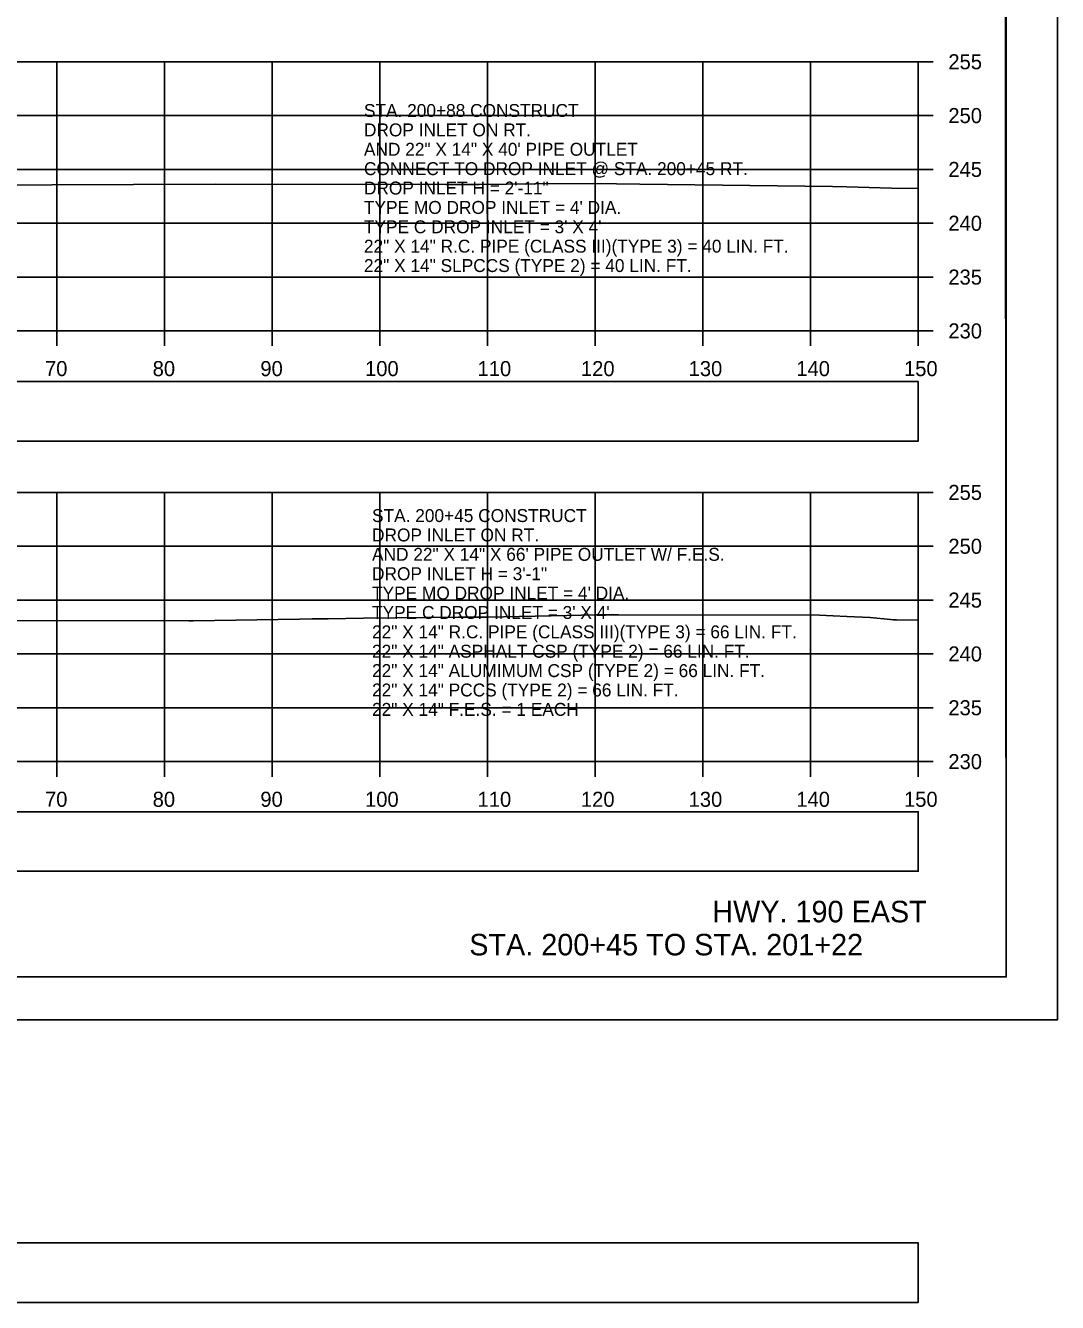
# Model space of a CAD drawing. Extents: x 1369627 to 1374022, y 380035 to 398173.
# Drawn here: x 1372165.6 to 1372261.5, y 380225.9 to 380344.5 of the extents above; entities that cross this region are included whole.
import ezdxf

# ---------------------------------------------------------------- set-up
doc = ezdxf.new("R2010")
doc.units = 0
for name, color, linetype in [('Default', 7, 'Continuous'), ('R_Axis', 7, 'Continuous'), ('R_Axis Annot', 7, 'Continuous'), ('R_Border', 7, 'Continuous'), ('R_Draft', 7, 'Continuous'), ('R_Exist Surface', 7, 'Continuous'), ('R_Grid', 7, 'Continuous'), ('R_No Plot', 7, 'Continuous'), ('R_Water Annot', 7, 'Continuous')]:
    doc.layers.add(name, color=color, linetype=linetype)

msp = doc.modelspace()

# ---------------------------------------------------------------- linework, layer by layer
at = {"layer": 'Default'}
for points in [[(1371948.53, 380305.87), (1372248.53, 380305.87), (1372248.53, 380311.39), (1371948.53, 380311.39)], [(1371948.53, 380265.92), (1372248.53, 380265.92), (1372248.53, 380271.44), (1371948.53, 380271.44)], [(1371948.53, 380225.87), (1372248.53, 380225.87), (1372248.53, 380231.39), (1371948.53, 380231.39)]]:
    msp.add_lwpolyline(points, close=True, dxfattribs=at)
at = {"layer": 'R_Axis'}
for p, q in [((1372248.53, 380316.1), (1372248.53, 380341.1)), ((1372249.93, 380341.1), (1372248.53, 380341.1)), ((1372249.93, 380336.1), (1372248.53, 380336.1)), ((1372249.93, 380331.1), (1372248.53, 380331.1)), ((1372249.93, 380326.1), (1372248.53, 380326.1)), ((1372249.93, 380321.1), (1372248.53, 380321.1)), ((1371948.53, 380316.1), (1372248.53, 380316.1)), ((1372168.53, 380314.7), (1372168.53, 380316.1)), ((1372178.53, 380314.7), (1372178.53, 380316.1)), ((1372188.53, 380314.7), (1372188.53, 380316.1)), ((1372198.53, 380314.7), (1372198.53, 380316.1)), ((1372208.53, 380314.7), (1372208.53, 380316.1)), ((1372218.53, 380314.7), (1372218.53, 380316.1)), ((1372228.53, 380314.7), (1372228.53, 380316.1)), ((1372238.53, 380314.7), (1372238.53, 380316.1)), ((1372248.53, 380314.7), (1372248.53, 380316.1)), ((1372249.93, 380316.1), (1372248.53, 380316.1)), ((1372248.53, 380276.1), (1372248.53, 380301.1)), ((1372249.93, 380301.1), (1372248.53, 380301.1)), ((1372249.93, 380296.1), (1372248.53, 380296.1)), ((1372249.93, 380291.1), (1372248.53, 380291.1)), ((1372249.93, 380286.1), (1372248.53, 380286.1)), ((1372249.93, 380281.1), (1372248.53, 380281.1)), ((1371948.53, 380276.1), (1372248.53, 380276.1)), ((1372168.53, 380274.7), (1372168.53, 380276.1)), ((1372178.53, 380274.7), (1372178.53, 380276.1)), ((1372188.53, 380274.7), (1372188.53, 380276.1)), ((1372198.53, 380274.7), (1372198.53, 380276.1)), ((1372208.53, 380274.7), (1372208.53, 380276.1)), ((1372218.53, 380274.7), (1372218.53, 380276.1)), ((1372228.53, 380274.7), (1372228.53, 380276.1)), ((1372238.53, 380274.7), (1372238.53, 380276.1)), ((1372248.53, 380274.7), (1372248.53, 380276.1)), ((1372249.93, 380276.1), (1372248.53, 380276.1))]:
    msp.add_line(p, q, dxfattribs=at)
at = {"layer": 'R_Border'}
for q in [(1372256.71, 380461.56), (1371940.53, 380256.1)]:
    msp.add_line((1372256.71, 380256.1), q, dxfattribs=at)
at = {"layer": 'R_Exist Surface'}
for points in [[(1372160.43, 380329.65), (1372183.27, 380329.73), (1372204.66, 380329.71), (1372206.18, 380329.7), (1372207.77, 380329.71), (1372212.93, 380329.76), (1372218.34, 380329.8), (1372222.69, 380329.74), (1372240.57, 380329.51), (1372241.91, 380329.49), (1372246.06, 380329.37), (1372248.53, 380329.33)], [(1372162.25, 380289.21), (1372180.79, 380289.16), (1372181.2, 380289.16), (1372191.09, 380289.34), (1372192.25, 380289.36), (1372192.65, 380289.37), (1372193.75, 380289.36), (1372197.03, 380289.41), (1372205.81, 380289.5), (1372208.53, 380289.5), (1372215.89, 380289.67), (1372218.62, 380289.73), (1372219.32, 380289.73), (1372220.69, 380289.73), (1372239.36, 380289.7), (1372241.91, 380289.59), (1372244.08, 380289.47), (1372245.96, 380289.29), (1372246.21, 380289.27), (1372246.51, 380289.27), (1372248.53, 380289.25)]]:
    msp.add_lwpolyline(points, dxfattribs=at)
at = {"layer": 'R_Grid'}
for p, q in [((1371948.53, 380341.1), (1372248.53, 380341.1)), ((1372168.53, 380316.1), (1372168.53, 380341.1)), ((1372178.53, 380316.1), (1372178.53, 380341.1)), ((1372188.53, 380316.1), (1372188.53, 380341.1)), ((1372198.53, 380316.1), (1372198.53, 380341.1)), ((1372208.53, 380316.1), (1372208.53, 380341.1)), ((1372218.53, 380316.1), (1372218.53, 380341.1)), ((1372228.53, 380316.1), (1372228.53, 380341.1)), ((1372238.53, 380316.1), (1372238.53, 380341.1)), ((1372248.53, 380316.1), (1372248.53, 380341.1)), ((1371948.53, 380336.1), (1372248.53, 380336.1)), ((1371948.53, 380331.1), (1372248.53, 380331.1)), ((1371948.53, 380326.1), (1372248.53, 380326.1)), ((1371948.53, 380321.1), (1372248.53, 380321.1)), ((1371948.53, 380316.1), (1372248.53, 380316.1)), ((1371948.53, 380301.1), (1372248.53, 380301.1)), ((1372168.53, 380276.1), (1372168.53, 380301.1)), ((1372178.53, 380276.1), (1372178.53, 380301.1)), ((1372188.53, 380276.1), (1372188.53, 380301.1)), ((1372198.53, 380276.1), (1372198.53, 380301.1)), ((1372208.53, 380276.1), (1372208.53, 380301.1)), ((1372218.53, 380276.1), (1372218.53, 380301.1)), ((1372228.53, 380276.1), (1372228.53, 380301.1)), ((1372238.53, 380276.1), (1372238.53, 380301.1)), ((1372248.53, 380276.1), (1372248.53, 380301.1)), ((1371948.53, 380296.1), (1372248.53, 380296.1)), ((1371948.53, 380291.1), (1372248.53, 380291.1)), ((1371948.53, 380286.1), (1372248.53, 380286.1)), ((1371948.53, 380281.1), (1372248.53, 380281.1)), ((1371948.53, 380276.1), (1372248.53, 380276.1))]:
    msp.add_line(p, q, dxfattribs=at)
at = {"layer": 'R_No Plot'}
msp.add_line((1371928.13, 380252.12), (1372261.46, 380252.12), dxfattribs=at)
for points in [[(1371928.12, 380465.45), (1372261.46, 380465.45), (1372261.46, 380252.11), (1371928.12, 380252.11)], [(1372174.45, 380461.56), (1372194.07, 380461.56), (1372194.07, 380451.68), (1372210.18, 380451.68), (1372233.38, 380451.68), (1372233.38, 380419.01), (1372256.59, 380419.01), (1372256.71, 380256.1), (1371940.53, 380256.1), (1371940.53, 380461.56)]]:
    msp.add_lwpolyline(points, close=True, dxfattribs=at)

# ---------------------------------------------------------------- texts
at = {"layer": 'R_Axis Annot'}
for s, p in [('255', (1372251.33, 380340.4)), ('250', (1372251.33, 380335.4)), ('245', (1372251.33, 380330.4)), ('240', (1372251.33, 380325.4)), ('235', (1372251.33, 380320.4)), ('230', (1372251.33, 380315.4)), ('70', (1372167.44, 380311.9)), ('80', (1372177.44, 380311.9)), ('90', (1372187.44, 380311.9)), ('100', (1372197.16, 380311.9)), ('110', (1372207.61, 380311.9)), ('120', (1372217.21, 380311.9)), ('130', (1372227.21, 380311.9)), ('140', (1372237.21, 380311.9)), ('150', (1372247.21, 380311.9)), ('255', (1372251.33, 380300.4)), ('250', (1372251.33, 380295.4)), ('245', (1372251.33, 380290.4)), ('240', (1372251.33, 380285.4)), ('235', (1372251.33, 380280.4)), ('230', (1372251.33, 380275.4)), ('70', (1372167.44, 380271.9)), ('80', (1372177.44, 380271.9)), ('90', (1372187.44, 380271.9)), ('100', (1372197.16, 380271.9)), ('110', (1372207.61, 380271.9)), ('120', (1372217.21, 380271.9)), ('130', (1372227.21, 380271.9)), ('140', (1372237.21, 380271.9)), ('150', (1372247.21, 380271.9))]:
    msp.add_text(s, height=1.4, dxfattribs=at).set_placement(p)
at = {"layer": 'R_Draft'}
for s, p in [('HWY. 190 EAST', (1372229.41, 380261.17)), ('STA. 200+45 TO STA. 201+22', (1372206.84, 380258.1))]:
    msp.add_text(s, height=2, dxfattribs=at).set_placement(p)
at = {"layer": 'R_Water Annot'}
for s, p in [('STA. 200+88 CONSTRUCT', (1372197.06, 380335.97)), ('DROP INLET ON RT.', (1372197.06, 380334.17)), ('AND 22" X 14" X 40\' PIPE OUTLET', (1372197.06, 380332.37)), ('CONNECT TO DROP INLET @ STA. 200+45 RT.', (1372197.06, 380330.57)), ('DROP INLET H = 2\'-11"', (1372197.06, 380328.77)), ("TYPE MO DROP INLET = 4' DIA.", (1372197.06, 380326.97)), ("TYPE C DROP INLET = 3' X 4'", (1372197.06, 380325.17)), ('22" X 14" R.C. PIPE (CLASS III)(TYPE 3) = 40 LIN. FT.', (1372197.06, 380323.37)), ('22" X 14" SLPCCS (TYPE 2) = 40 LIN. FT.', (1372197.06, 380321.57)), ('STA. 200+45 CONSTRUCT', (1372197.81, 380298.35)), ('DROP INLET ON RT.', (1372197.81, 380296.55)), ('AND 22" X 14" X 66\' PIPE OUTLET W/ F.E.S.', (1372197.81, 380294.75)), ('DROP INLET H = 3\'-1"', (1372197.81, 380292.95)), ("TYPE MO DROP INLET = 4' DIA.", (1372197.81, 380291.15)), ("TYPE C DROP INLET = 3' X 4'", (1372197.81, 380289.35)), ('22" X 14" R.C. PIPE (CLASS III)(TYPE 3) = 66 LIN. FT.', (1372197.81, 380287.55)), ('22" X 14" ASPHALT CSP (TYPE 2) = 66 LIN. FT.', (1372197.81, 380285.75)), ('22" X 14" ALUMIMUM CSP (TYPE 2) = 66 LIN. FT.', (1372197.81, 380283.95)), ('22" X 14" PCCS (TYPE 2) = 66 LIN. FT.', (1372197.81, 380282.15)), ('22" X 14" F.E.S. = 1 EACH', (1372197.81, 380280.35))]:
    msp.add_text(s, height=1.2, dxfattribs=at).set_placement(p)

doc.saveas('drawing.dxf')
